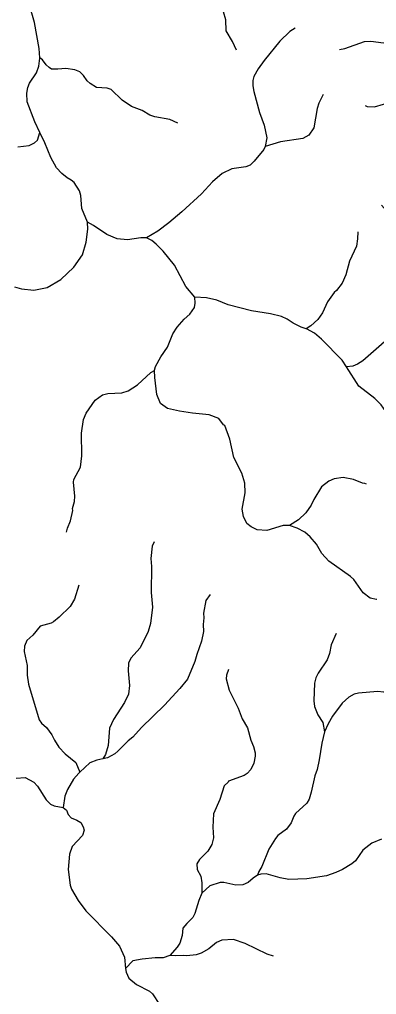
# Model space of a CAD drawing. Extents: x 500 to 555.2, y 9115.7 to 9171.
# Drawn here: x 540.92 to 544.2, y 9143.36 to 9152.3 of the extents above; entities that cross this region are included whole.
import ezdxf

# ---------------------------------------------------------------- set-up
doc = ezdxf.new("R2010")
doc.units = 0
doc.header["$LTSCALE"] = 0.064
doc.layers.add('7', color=7, linetype='Continuous', lineweight=25)

msp = doc.modelspace()

# ---------------------------------------------------------------- linework, layer by layer
at = {"layer": '7'}
for points in [[(542.9138, 9152.0187), (542.8768, 9152.0998), (542.8196, 9152.1981), (542.8158, 9152.2988), (542.7945, 9152.3725), (542.7779, 9152.4053), (542.7002, 9152.4815), (542.6817, 9152.5084), (542.6461, 9152.595), (542.616, 9152.6903), (542.5816, 9152.769), (542.5297, 9152.8305), (542.2605, 9153.0392), (542.1858, 9153.0907), (542.002, 9153.1811), (541.935, 9153.2337), (541.9138, 9153.2649), (541.8916, 9153.3153), (541.8598, 9153.471), (541.845, 9153.5202), (541.7795, 9153.6317), (541.7151, 9153.7251), (541.6811, 9153.7942), (541.6578, 9153.8264)], [(541.1109, 9151.9486), (541.1052, 9152.0338), (541.0612, 9152.273), (541.0376, 9152.358), (540.9599, 9152.5156), (540.9597, 9152.5161)], [(543.8579, 9152.0253), (543.9064, 9152.0357), (544.088, 9152.0982), (544.1437, 9152.103), (544.26, 9152.0867), (544.3058, 9152.0919), (544.3304, 9152.105), (544.3713, 9152.1453), (544.4237, 9152.2293), (544.4422, 9152.2494), (544.5525, 9152.3234), (544.609, 9152.354), (544.7096, 9152.3851), (544.943, 9152.4113), (545.0584, 9152.4545), (545.1163, 9152.4687), (545.229, 9152.4671), (545.3465, 9152.4281), (545.3865, 9152.4065), (545.4258, 9152.3769), (545.5078, 9152.2972), (545.6065, 9152.2232), (545.6877, 9152.1837), (545.7785, 9152.1515)], [(543.4514, 9152.2224), (543.4034, 9152.1915), (543.3096, 9152.1013), (543.1664, 9151.9231), (543.1134, 9151.8493), (543.072, 9151.7777), (543.0639, 9151.7416), (543.0639, 9151.6918), (543.0721, 9151.6405), (543.1233, 9151.4488), (543.1657, 9151.3315), (543.19, 9151.214), (543.1771, 9151.1345)], [(541.1105, 9151.2629), (541.0628, 9151.3616), (540.9952, 9151.5467), (540.9906, 9151.6241), (541.0008, 9151.678), (541.015, 9151.7153), (541.0799, 9151.8114), (541.1004, 9151.8735), (541.1112, 9151.9447), (541.1109, 9151.9486)], [(542.3751, 9151.3505), (542.3027, 9151.3827), (542.1653, 9151.407), (542.1196, 9151.4238), (542.0496, 9151.4668), (541.9518, 9151.5028), (541.8651, 9151.5617), (541.7651, 9151.6576), (541.7276, 9151.6713), (541.6307, 9151.6781), (541.5718, 9151.7123), (541.5433, 9151.739), (541.5088, 9151.7866), (541.476, 9151.8208), (541.4301, 9151.8389), (541.3493, 9151.852), (541.276, 9151.8439), (541.2173, 9151.8462), (541.1951, 9151.8591), (541.1689, 9151.8854), (541.1355, 9151.9322), (541.1109, 9151.9486)], [(544.0921, 9151.5103), (544.1117, 9151.5011), (544.1781, 9151.5009), (544.3454, 9151.5485), (544.4242, 9151.5259), (544.4509, 9151.5273), (544.4948, 9151.5624), (544.5528, 9151.6253), (544.6034, 9151.6622), (544.8884, 9151.7326), (544.9551, 9151.7635), (545.082, 9151.836), (545.229, 9151.8717), (545.3478, 9151.8851), (545.4258, 9151.9014), (545.4871, 9151.9245)], [(543.7081, 9151.6124), (543.6697, 9151.5334), (543.6528, 9151.483), (543.6231, 9151.3082), (543.5767, 9151.2383), (543.5219, 9151.2104), (543.3172, 9151.1774), (543.1771, 9151.1345)], [(540.9072, 9151.132), (541.0129, 9151.145), (541.0614, 9151.1694), (541.0877, 9151.1923), (541.1105, 9151.2629)], [(541.5468, 9150.4412), (541.4943, 9150.5663), (541.4858, 9150.6852), (541.4745, 9150.7295), (541.4235, 9150.8039), (541.3979, 9150.8276), (541.3597, 9150.8483), (541.3109, 9150.8886), (541.2616, 9150.9413), (541.2094, 9151.0355), (541.1559, 9151.1689), (541.1105, 9151.2629)], [(543.1771, 9151.1345), (543.1628, 9151.109), (543.0765, 9151.0019), (543.0373, 9150.9632), (542.9976, 9150.9484), (542.871, 9150.9304), (542.7818, 9150.8876), (542.6943, 9150.81), (542.5915, 9150.7009), (542.4126, 9150.5365), (542.294, 9150.4362), (542.1907, 9150.359), (542.0883, 9150.2963)], [(544.2439, 9150.5989), (544.2938, 9150.5396), (544.4027, 9150.3802), (544.4769, 9150.2868), (544.4991, 9150.2397), (544.5253, 9150.1019), (544.5471, 9149.905), (544.5713, 9149.7864), (544.5713, 9149.7417), (544.5582, 9149.6793), (544.5246, 9149.6086), (544.4695, 9149.5294), (544.4162, 9149.4731), (544.0724, 9149.1705), (544.0224, 9149.1377), (543.9797, 9149.1212), (543.9207, 9149.1154)], [(540.8775, 9149.8475), (540.9406, 9149.8285), (541.0561, 9149.8166), (541.1775, 9149.8411), (541.3016, 9149.9162), (541.4209, 9150.0286), (541.4996, 9150.1427), (541.5347, 9150.258), (541.5497, 9150.3761), (541.5468, 9150.4412)], [(541.9131, 9150.2808), (541.8179, 9150.2872), (541.7232, 9150.3286), (541.6023, 9150.4102), (541.5468, 9150.4412)], [(544.0251, 9150.3524), (544.0233, 9150.2884), (544.0133, 9150.2227), (543.9508, 9150.0843), (543.9163, 9149.9596), (543.8817, 9149.8807), (543.8307, 9149.8145), (543.8081, 9149.7961), (543.7463, 9149.7115), (543.7016, 9149.6109), (543.6597, 9149.5479), (543.5962, 9149.4907), (543.5521, 9149.4642)], [(542.0883, 9150.2963), (542.0349, 9150.2963), (541.9131, 9150.2808)], [(542.5299, 9149.7521), (542.5298, 9149.7541), (542.45, 9149.8499), (542.3441, 9150.0456), (542.2394, 9150.1753), (542.1781, 9150.2397), (542.1358, 9150.274), (542.0883, 9150.2963)], [(542.1614, 9149.08), (542.1613, 9149.0843), (542.1719, 9149.1178), (542.2195, 9149.2051), (542.2791, 9149.2945), (542.3293, 9149.4167), (542.368, 9149.4797), (542.4323, 9149.5507), (542.4848, 9149.5984), (542.528, 9149.6587), (542.5339, 9149.6985), (542.5299, 9149.7521)], [(543.5521, 9149.4642), (543.5074, 9149.4793), (543.4318, 9149.5161), (543.3794, 9149.5504), (543.3257, 9149.5755), (543.2246, 9149.5999), (543.051, 9149.6289), (542.8382, 9149.6818), (542.7319, 9149.7248), (542.638, 9149.7473), (542.5299, 9149.7521)], [(543.9207, 9149.1154), (543.8815, 9149.1765), (543.6923, 9149.3666), (543.6294, 9149.4219), (543.5553, 9149.4631), (543.5521, 9149.4642)], [(541.3543, 9147.597), (541.363, 9147.6331), (541.3907, 9147.7005), (541.4118, 9147.7951), (541.4108, 9147.8132), (541.4286, 9147.8797), (541.4316, 9147.9282), (541.4188, 9148.0561), (541.4224, 9148.0811), (541.4836, 9148.1947), (541.4958, 9148.2991), (541.4913, 9148.5067), (541.5117, 9148.6302), (541.5351, 9148.6897), (541.6172, 9148.8093), (541.6836, 9148.8586), (541.7325, 9148.8684), (541.8631, 9148.8767), (541.9189, 9148.8947), (542.0044, 9148.9478), (542.1269, 9149.0616), (542.1614, 9149.08)], [(543.3997, 9147.6595), (543.3427, 9147.6579), (543.1925, 9147.6121), (543.1039, 9147.6185), (543.0487, 9147.6457), (543.0092, 9147.6782), (542.9788, 9147.7426), (542.9656, 9147.8082), (542.9916, 9147.9597), (542.9883, 9148.0476), (542.9619, 9148.1374), (542.8902, 9148.2839), (542.8507, 9148.4512), (542.8075, 9148.5747), (542.7955, 9148.5828), (542.7526, 9148.6398), (542.6617, 9148.6744), (542.5085, 9148.6886), (542.3898, 9148.7063), (542.2815, 9148.7308), (542.2176, 9148.7784), (542.1831, 9148.8619), (542.1633, 9149.0168), (542.1614, 9149.08)], [(544.5287, 9148.2333), (544.4973, 9148.2682), (544.4059, 9148.4153), (544.3172, 9148.635), (544.2831, 9148.703), (544.2385, 9148.7662), (544.1808, 9148.8241), (544.0343, 9148.9382), (543.9207, 9149.1154)], [(544.1064, 9148.0372), (544.0888, 9148.0427), (544.0674, 9148.0485), (543.9857, 9148.0794), (543.8905, 9148.0991), (543.8085, 9148.086), (543.7612, 9148.0656), (543.6938, 9148.0138), (543.6229, 9147.8984), (543.5985, 9147.8449), (543.5497, 9147.7764), (543.4823, 9147.7093), (543.3997, 9147.6595)], [(544.2013, 9146.9812), (544.1966, 9146.9806), (544.1378, 9146.9921), (544.0755, 9147.0418), (543.9884, 9147.163), (543.9578, 9147.1904), (543.7605, 9147.3304), (543.6958, 9147.4031), (543.6461, 9147.4873), (543.5887, 9147.5561), (543.5398, 9147.5963), (543.4706, 9147.6349), (543.3997, 9147.6595)], [(542.1587, 9147.5075), (542.1404, 9147.4676), (542.129, 9147.3573), (542.1339, 9147.283), (542.1306, 9147.0444), (542.142, 9146.9099), (542.1238, 9146.7585), (542.1025, 9146.6869), (542.031, 9146.5371), (541.9455, 9146.441), (541.9227, 9146.3944), (541.919, 9146.3247), (541.9319, 9146.1922), (541.9237, 9146.1128), (541.8877, 9146.034), (541.7869, 9145.878), (541.7495, 9145.8007), (541.7368, 9145.6404), (541.7117, 9145.5588), (541.6874, 9145.517)], [(541.4688, 9147.111), (541.4268, 9146.9821), (541.3878, 9146.9169), (541.2857, 9146.8164), (541.236, 9146.7756), (541.2132, 9146.7639), (541.114, 9146.7343), (541.0462, 9146.654), (540.9907, 9146.603), (540.9692, 9146.5517), (540.9676, 9146.5018), (540.9938, 9146.3747), (540.9938, 9146.2854), (541.0072, 9146.2042), (541.1024, 9145.8761), (541.126, 9145.846), (541.1709, 9145.8043), (541.2197, 9145.7392), (541.2432, 9145.6896), (541.2846, 9145.625), (541.3411, 9145.5637), (541.4395, 9145.4848), (541.477, 9145.3968)], [(542.6731, 9147.0249), (542.6334, 9146.9704), (542.6112, 9146.8536), (542.6145, 9146.8111), (542.6079, 9146.7497), (542.6095, 9146.6874), (542.5932, 9146.5988), (542.5481, 9146.475), (542.5319, 9146.41), (542.4647, 9146.2501), (542.3938, 9146.1625), (542.2523, 9146.0098), (542.0427, 9145.8068), (541.9626, 9145.7168), (541.9206, 9145.6846), (541.8261, 9145.5871), (541.7985, 9145.5652), (541.7296, 9145.5259), (541.6874, 9145.517)], [(543.8265, 9146.6694), (543.7808, 9146.5627), (543.7647, 9146.4852), (543.7449, 9146.4268), (543.6626, 9146.303), (543.6415, 9146.2618), (543.63, 9146.2137), (543.6233, 9146.0499), (543.6299, 9145.9973), (543.6581, 9145.9215), (543.7053, 9145.8506), (543.7218, 9145.7673)], [(542.8412, 9146.3385), (542.823, 9146.2848), (542.8196, 9146.2512), (542.8461, 9146.1483), (542.9277, 9145.9815), (542.9668, 9145.8837), (543.0145, 9145.8012), (543.0439, 9145.6902), (543.0705, 9145.6299), (543.0832, 9145.5729), (543.0835, 9145.5419), (543.072, 9145.4797), (543.0444, 9145.4211), (543.0125, 9145.3842), (542.9845, 9145.3662), (542.8403, 9145.3144), (542.8368, 9145.3054), (542.7998, 9145.2709), (542.7618, 9145.1443), (542.7027, 9145.0123), (542.6965, 9144.8923), (542.7029, 9144.7946), (542.6882, 9144.7317), (542.6517, 9144.672), (542.5751, 9144.5954), (542.549, 9144.556), (542.5537, 9144.5026), (542.587, 9144.4404), (542.5947, 9144.3806), (542.5948, 9144.2861)], [(544.6328, 9145.9816), (544.5302, 9145.9852), (544.4355, 9146.0137), (544.3729, 9146.0488), (544.3267, 9146.093), (544.265, 9146.1307), (544.205, 9146.1356), (544.0322, 9146.1209), (543.9919, 9146.1102), (543.9439, 9146.0823), (543.8828, 9146.0278), (543.7942, 9145.9086), (543.7534, 9145.8399), (543.7218, 9145.7673)], [(543.7218, 9145.7673), (543.6949, 9145.6613), (543.6723, 9145.5085), (543.6542, 9145.4206), (543.6312, 9145.3609), (543.5985, 9145.2138), (543.5785, 9145.1476), (543.559, 9145.1105), (543.4556, 9145.0165), (543.438, 9144.9924), (543.414, 9144.9304), (543.3732, 9144.8739), (543.2936, 9144.8136), (543.2713, 9144.7877), (543.2108, 9144.6909), (543.1471, 9144.531), (543.1176, 9144.4844), (543.1055, 9144.4497)], [(541.6874, 9145.517), (541.6313, 9145.5052), (541.568, 9145.4812), (541.477, 9145.3968)], [(540.8928, 9145.3417), (540.9763, 9145.3465), (541.0555, 9145.3027), (541.0873, 9145.2679), (541.1681, 9145.1412), (541.2087, 9145.1007), (541.2425, 9145.0878), (541.3237, 9145.0713), (541.3242, 9145.0709)], [(541.477, 9145.3968), (541.4665, 9145.3871), (541.4182, 9145.333), (541.3634, 9145.2377), (541.3382, 9145.1771), (541.3242, 9145.0709)], [(541.3242, 9145.0709), (541.3529, 9145.0461), (541.3692, 9145.0079), (541.3958, 9144.9762), (541.4498, 9144.9563), (541.4862, 9144.9343), (541.5071, 9144.8956), (541.515, 9144.8643), (541.4996, 9144.8158), (541.4063, 9144.7128), (541.3824, 9144.6448), (541.3695, 9144.5019), (541.3889, 9144.3592), (541.4012, 9144.3234), (541.46, 9144.2193), (541.5317, 9144.1242), (541.7668, 9143.8865), (541.8401, 9143.7999), (541.8858, 9143.6989), (541.8966, 9143.5947)], [(544.2428, 9144.782), (544.155, 9144.7455), (544.0727, 9144.6807), (544.0057, 9144.583), (543.9721, 9144.5541), (543.8854, 9144.5027), (543.8249, 9144.4741), (543.7389, 9144.4437), (543.5586, 9144.4166), (543.3925, 9144.4104), (543.3127, 9144.426), (543.1852, 9144.4641), (543.1366, 9144.4612), (543.1055, 9144.4497)], [(543.1055, 9144.4497), (543.0668, 9144.4227), (543.0208, 9144.3847), (542.972, 9144.361), (542.9087, 9144.3577), (542.7976, 9144.3833), (542.7621, 9144.3838), (542.6697, 9144.3523), (542.5948, 9144.2861)], [(542.5948, 9144.2861), (542.5679, 9144.2179), (542.5321, 9144.0978), (542.5122, 9144.0619), (542.458, 9144.0078), (542.4227, 9143.9639), (542.4159, 9143.8983), (542.3948, 9143.8268), (542.3695, 9143.7895), (542.3025, 9143.7149)], [(543.2514, 9143.7078), (543.1957, 9143.726), (542.9918, 9143.8228), (542.8853, 9143.8607), (542.7793, 9143.8556), (542.7289, 9143.8339), (542.6596, 9143.7749), (542.5895, 9143.7349), (542.5442, 9143.7199), (542.4583, 9143.7114), (542.4301, 9143.7146), (542.3512, 9143.7098), (542.3025, 9143.7149)], [(542.3025, 9143.7149), (542.2415, 9143.6934), (542.1683, 9143.6932), (542.0487, 9143.6817), (541.9623, 9143.6655), (541.8966, 9143.5947)], [(541.8966, 9143.5947), (541.9002, 9143.5598), (541.9247, 9143.5057), (541.995, 9143.4469), (542.1151, 9143.3852), (542.1415, 9143.3623), (542.2065, 9143.2649), (542.2306, 9143.2556), (542.306, 9143.193), (542.3515, 9143.1247), (542.3614, 9143.092), (542.3527, 9143.0126)]]:
    msp.add_lwpolyline(points, dxfattribs=at)

doc.saveas('drawing.dxf')
